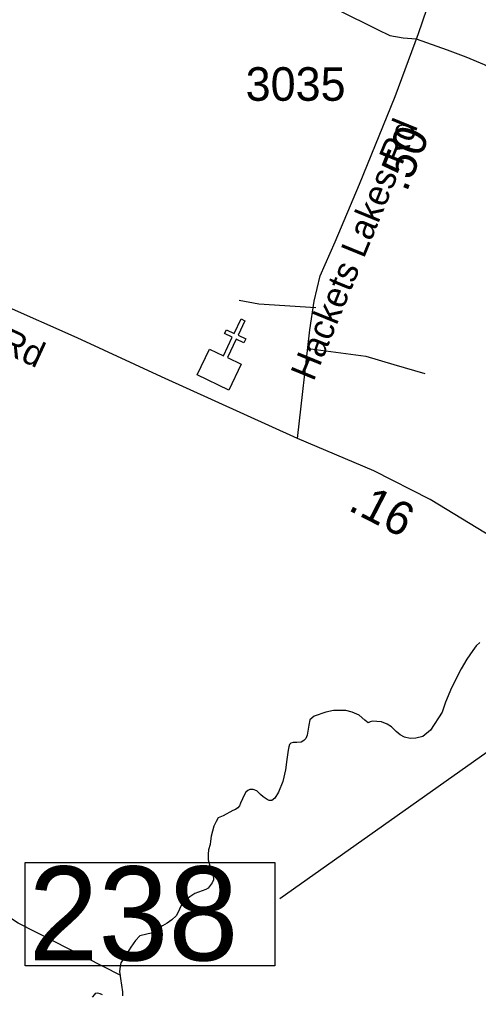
# Model space of a CAD drawing. Extents: x 1662474 to 1856135, y 779280 to 917889.
# Drawn here: x 1780242 to 1781949, y 828048 to 831677 of the extents above; entities that cross this region are included whole.
import ezdxf

# ---------------------------------------------------------------- set-up
doc = ezdxf.new("R2010")
doc.units = 0
for name, color, linetype in [('Exist Cultural Church CELL', 7, 'Continuous'), ('Exist Hydrographic Creek Single Shore', 7, 'Continuous'), ('Exist Hydrographic Misc Water Feature', 7, 'Continuous'), ('Exist Road Non-System Type 51', 7, 'Continuous'), ('Exist Road Secondary Mileage Tenths English Label', 7, 'Continuous'), ('Exist Road Secondary Structure Standard Bridge Number Label', 7, 'Continuous'), ('Exist Road Secondary Type 51 Attributed', 7, 'Continuous'), ('Exist Road Secondary Type 51 Label', 7, 'Continuous'), ('Exist Road Secondary Type 51 Number Label', 7, 'Continuous')]:
    doc.layers.add(name, color=color, linetype=linetype)

msp = doc.modelspace()

# ---------------------------------------------------------------- linework, layer by layer
at = {"layer": 'Exist Cultural Church CELL'}
msp.add_lwpolyline([(1780948.9, 830449.9), (1781000.3, 830425.4), (1781033.2, 830494.1), (1781004.3, 830507.9), (1781011.2, 830522.3), (1781040.1, 830508.5), (1781066, 830562.7), (1781080.5, 830555.8), (1781054.5, 830501.6), (1781083.4, 830487.8), (1781076.5, 830473.4), (1781047.6, 830487.2), (1781014.8, 830418.5), (1781066.7, 830393.5), (1781020.8, 830297.5), (1780903, 830353.8)], close=True, dxfattribs=at)
at = {"layer": 'Exist Hydrographic Creek Single Shore'}
for points in [[(1781954.9, 829357.4), (1781941.2, 829345.3), (1781927.8, 829328.6)], [(1781927.8, 829328.6), (1781905.8, 829296.2), (1781885.2, 829260.3), (1781848.5, 829188.6), (1781826, 829135.9)], [(1781826, 829135.9), (1781814.1, 829098.9), (1781770.9, 829031.9), (1781741.8, 829008.3), (1781716, 829001.8), (1781694.5, 829001), (1781674, 829006), (1781657.5, 829014.4), (1781643.5, 829027), (1781625.2, 829044.6), (1781609.5, 829054.5), (1781588.8, 829062.7), (1781570.6, 829064.2), (1781556.1, 829064.8), (1781546.5, 829062.1), (1781538.4, 829058.8), (1781527, 829068.9), (1781505.2, 829087.3), (1781478.8, 829099.1), (1781455.6, 829104.4), (1781410, 829104.4), (1781381.6, 829098.9), (1781337.5, 829083.4), (1781322.2, 829069.5), (1781317.6, 829050.1), (1781314.1, 829028.3), (1781312.1, 829013.3), (1781306.9, 829001), (1781299.5, 828992.9), (1781289.8, 828987.1), (1781273.8, 828986), (1781259.4, 828985.8), (1781250.6, 828982.6), (1781246.5, 828977.9), (1781243.9, 828969.5), (1781241.5, 828957.2), (1781236.5, 828922.2), (1781231, 828884.4), (1781221.2, 828841.1), (1781205.5, 828801), (1781191.6, 828778.4), (1781180.6, 828769.8), (1781170.9, 828770.3), (1781162.5, 828773.9), (1781147.5, 828783.1), (1781138, 828792.6), (1781124.4, 828805.4), (1781110.5, 828810.4), (1781098.4, 828810.4), (1781090.5, 828806.8), (1781083.2, 828800.8), (1781077.4, 828790.2), (1781071.1, 828776.1), (1781064.2, 828759.8), (1781060.4, 828749.6), (1781054.4, 828743), (1781045.1, 828736.9), (1781035.8, 828733), (1780999, 828713.3), (1780981.1, 828704.7), (1780973.2, 828692.1), (1780964.9, 828674.2), (1780954.4, 828637.5), (1780952.2, 828617.8), (1780950.6, 828606.2), (1780944.9, 828586.3), (1780943, 828569.5), (1780943.6, 828548.8), (1780949.1, 828527.2), (1780959.6, 828508.1), (1780962.5, 828492.1), (1780963.5, 828475), (1780958.5, 828462.7), (1780943, 828443.5), (1780935.1, 828438), (1780893.8, 828423.8), (1780875.4, 828411.8), (1780855.9, 828396.6), (1780842.5, 828378.7), (1780831.2, 828351.1), (1780824.4, 828340.4), (1780808.1, 828326.2), (1780791.4, 828313.3), (1780774, 828303.6), (1780752.5, 828289.4), (1780736.5, 828277.6), (1780689.5, 828265.8), (1780673.5, 828248.2), (1780655.9, 828224.1), (1780637, 828193.9), (1780619.1, 828165.3), (1780615.5, 828151.9), (1780614.1, 828133.3), (1780616.8, 828106.8), (1780625.2, 828057.2), (1780625, 828042.5)], [(1780550.4, 828046.4), (1780541.5, 828050.1), (1780532.2, 828052.4), (1780522.9, 828051.7), (1780520, 828047.8), (1780511.9, 828037.2)]]:
    msp.add_lwpolyline(points, dxfattribs=at)
at = {"layer": 'Exist Hydrographic Misc Water Feature'}
for points in [[(1781425.9, 831712.8), (1781573.3, 831639.8), (1781619.2, 831617.5), (1781669, 831609.2), (1781717, 831604.8), (1781832.7, 831564), (1781902.6, 831537.5), (1781970.5, 831509), (1782056.2, 831462.4), (1782159.9, 831417.7), (1782255.7, 831385), (1782327.5, 831354.5), (1782359.5, 831340.3), (1782411.1, 831309.9), (1782475.1, 831279.5), (1782572.7, 831244.7), (1782666.6, 831212.1), (1782838.3, 831156.9), (1782948, 831128.1), (1783049.9, 831095.4), (1783111.6, 831067), (1783225.4, 831030.2), (1783315.2, 831001.6), (1783387, 830961.1)], [(1780618.4, 828117.8), (1780236.4, 828312.7), (1779772.3, 828614.3), (1779559.6, 828802.5), (1779457.2, 828814.5), (1779397.4, 828823), (1779346.2, 828836.6), (1779317.2, 828823), (1779289.9, 828770.1), (1779269.4, 828664.3), (1779259.1, 828604.6), (1779234.5, 828570.8), (1779108.2, 828615.2)]]:
    msp.add_lwpolyline(points, dxfattribs=at)
at = {"layer": 'Exist Road Non-System Type 51'}
for points in [[(1781058.5, 830632.4), (1781131.8, 830618.8), (1781344.1, 830604.4)], [(1781325.6, 830450.6), (1781529.9, 830423.5), (1781634.1, 830393.4), (1781749.6, 830359.8)]]:
    msp.add_lwpolyline(points, dxfattribs=at)
at = {"layer": 'Exist Road Secondary Structure Standard Bridge Number Label'}
msp.add_line((1782475.2, 829299.1), (1781210.2, 828403.7), dxfattribs=at)
msp.add_lwpolyline([(1780262.4, 828538.9), (1781191.4, 828538.9), (1781191.4, 828154.8), (1780262.4, 828154.8)], close=True, dxfattribs=at)
at = {"layer": 'Exist Road Secondary Type 51 Attributed'}
for points in [[(1781275.9, 830117.5), (1780770.2, 830346.3), (1780456.4, 830492.2), (1780182.5, 830613.7), (1779924.8, 830736.7), (1779573, 830888.7), (1779437.5, 830953.1), (1779305.3, 831006), (1779129.8, 831092.7), (1778929.8, 831179.8), (1778736.2, 831264.8), (1778654.3, 831305.5), (1778565.5, 831348), (1778451, 831405.3), (1778177.3, 831535.6), (1777906.3, 831658), (1777589.8, 831800.8), (1777492.5, 831845.6), (1777247, 831958.8), (1775728.3, 832661)], [(1781275.9, 830117.5), (1781322.1, 830521.9), (1781338.4, 830629.1), (1781360.8, 830722.9), (1781415.9, 830849.2), (1781506.7, 831063.8), (1781639.4, 831390.5), (1781726.5, 831625.3), (1781756.8, 831716.1), (1781798.5, 831909.2), (1781823.5, 832086.4), (1781893.2, 832564.1)], [(1782032, 829729.9), (1781768.9, 829889.9), (1781560.4, 829997.1), (1781275.9, 830117.5)]]:
    msp.add_lwpolyline(points, dxfattribs=at)

# ---------------------------------------------------------------- texts
at = {"layer": 'Exist Road Secondary Mileage Tenths English Label'}
for s, rotation, p in [('.50', 67.9052, (1781681.6, 831031.4)), ('.16', 332.7953, (1781460, 829852.8))]:
    msp.add_text(s, height=125, rotation=rotation, dxfattribs=at).set_placement(p)
at = {"layer": 'Exist Road Secondary Structure Standard Bridge Number Label'}
msp.add_text('238', height=350, dxfattribs=at).set_placement((1780275, 828174.5))
at = {"layer": 'Exist Road Secondary Type 51 Label'}
for s, rotation, p in [('Hackets Lakes Rd', 67.774, (1781335.6, 830326.9)), ('Alamance Church Rd', 335.1716, (1779210.6, 830885.3))]:
    msp.add_text(s, height=95, rotation=rotation, dxfattribs=at).set_placement(p)
at = {"layer": 'Exist Road Secondary Type 51 Number Label'}
msp.add_text('3035', height=125, dxfattribs=at).set_placement((1781082.9, 831374.4))

doc.saveas('drawing.dxf')
